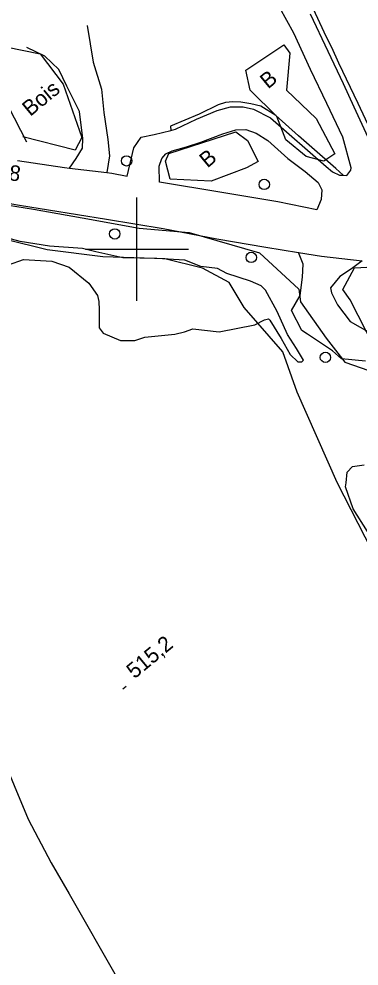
# Model space of a CAD drawing. Extents: x 347059 to 352153, y 6073752 to 6078601.
# Drawn here: x 347965.7 to 348064.6, y 6074791.6 to 6075066.9 of the extents above; entities that cross this region are included whole.
import ezdxf

# ---------------------------------------------------------------- set-up
doc = ezdxf.new("R2010")
doc.units = 0
for name, color, linetype in [('Level 19', 7, 'Continuous'), ('Level 2', 7, 'Continuous'), ('Level 21', 7, 'Continuous'), ('Level 22', 7, 'Continuous'), ('Level 3', 7, 'Continuous'), ('Level 36', 7, 'Continuous'), ('Level 44', 7, 'Continuous'), ('Level 61', 7, 'Continuous')]:
    doc.layers.add(name, color=color, linetype=linetype)

msp = doc.modelspace()

# ---------------------------------------------------------------- linework, layer by layer
at = {"layer": 'Level 19'}
for points in [[(348050.4, 6075068.43), (348055.47, 6075057.59), (348059.93, 6075048.19), (348063.07, 6075041.37), (348067.72, 6075031.3), (348071.96, 6075020), (348076.35, 6075010.69), (348079.18, 6075006.28), (348079.18, 6075006.28), (348098.33, 6075002.52), (348102.89, 6075001.73), (348108.38, 6075000.78), (348115.57, 6074999.81), (348129.12, 6074997.97), (348137.16, 6074997.16)], [(347985.49, 6075065.01), (347987.22, 6075054.32), (347989.69, 6075046.5), (347990.38, 6075039.74), (347991.51, 6075031.92), (347992.01, 6075027.09), (347991.24, 6075022.24)], [(347980.34, 6075023.57), (347982.3, 6075026.34), (347984.18, 6075029.4), (347984.31, 6075032.2), (347983.26, 6075040.01), (347979.65, 6075047.41), (347977.3, 6075052.19), (347973.21, 6075056.11), (347968.01, 6075058.66)], [(347960.13, 6074853.84), (347968.33, 6074834.3), (347975.03, 6074821.59), (347980.26, 6074812.61), (347994.38, 6074787.95)]]:
    msp.add_lwpolyline(points, dxfattribs=at)
at = {"layer": 'Level 2'}
for points in [[(348043.81, 6074975.2), (348040.73, 6074981.86), (348037.41, 6074988.09), (348036.14, 6074989.35), (348032.99, 6074990.7), (348026.15, 6074992.95), (348023.43, 6074994.42), (348018.56, 6074994.94), (348013.9, 6074996.76), (348005.73, 6074997.29), (347995.89, 6074997.48), (347988.03, 6074999.25), (347984.16, 6075000.22), (347974.6, 6075000.87), (347966.01, 6075002.18), (347958.03, 6075004.37)], [(347962.67, 6074995.49), (347967.02, 6074997.02), (347975.23, 6074996.52), (347980.27, 6074994.8), (347986.01, 6074990.07), (347988.51, 6074986.53), (347988.89, 6074984.82), (347988.99, 6074982.36), (347988.97, 6074977.17), (347990.22, 6074975.58), (347995.17, 6074973.42), (347999.43, 6074973.44), (348002.26, 6074974.37), (348011.01, 6074975.3), (348013.85, 6074975.95), (348016.26, 6074976.83), (348023.88, 6074975.98), (348034.28, 6074977.99), (348037.12, 6074979.45), (348038.29, 6074979.75), (348038.62, 6074979.35), (348041.94, 6074974.02), (348044.51, 6074969.41), (348046.77, 6074967.25), (348047.95, 6074967.26), (348048.45, 6074967.75), (348046.35, 6074971.17), (348043.81, 6074975.2)], [(348067.05, 6074917.91), (348062.9, 6074924.56), (348060.6, 6074930.9), (348060.8, 6074932.11), (348061.12, 6074935.22), (348062.66, 6074936.8), (348066.06, 6074937.31)]]:
    msp.add_lwpolyline(points, dxfattribs=at)
at = {"layer": 'Level 21'}
for points in [[(348061.01, 6075021.44), (348062.17, 6075022.93), (348062.27, 6075023.61), (348059.82, 6075032.58), (348055.22, 6075042.32), (348050.48, 6075052.23), (348045.64, 6075062.81), (348041.56, 6075070.12)], [(347756.03, 6075045.91), (347771.32, 6075043.76), (347785.04, 6075042.56), (347786.77, 6075042.41), (347793.46, 6075041.73), (347799.89, 6075040.65), (347800.93, 6075040.48), (347818.23, 6075037.65), (347833.58, 6075035.25), (347836.11, 6075034.86), (347861.41, 6075030.09), (347878.73, 6075027.26), (347881.32, 6075026.85), (347895.67, 6075024.55), (347918.34, 6075020.71), (347945.54, 6075016.29), (347965.84, 6075012.79), (347991.16, 6075008.67), (348007.63, 6075006), (348023.25, 6075003), (348037.46, 6075000.61), (348046.96, 6074999.03), (348053.64, 6074997.92), (348065.51, 6074996.56)], [(347965.31, 6075025.8), (347978.93, 6075023.75), (347980.34, 6075023.57), (347991.24, 6075022.24), (347992.71, 6075022.06), (347997.13, 6075021.24), (347999.1, 6075029.47), (348001.27, 6075032.55), (348005.02, 6075033.36), (348009.86, 6075034.52), (348011.2, 6075034.84), (348017.31, 6075037.76), (348023.35, 6075040.33), (348027.16, 6075041.33), (348030.85, 6075041.41), (348033.85, 6075040.69), (348038.86, 6075038.19), (348054.99, 6075023.98), (348056.81, 6075022.51), (348058.89, 6075021.55), (348059.95, 6075021.49), (348061.01, 6075021.44)], [(348052.3, 6075011.47), (348040.99, 6075013.78), (348024.68, 6075016.44), (348006.53, 6075019.5), (348006.45, 6075024.08), (348007.27, 6075026.34), (348008.38, 6075027.71), (348010.25, 6075028.6), (348014.45, 6075029.78), (348018.57, 6075031.12), (348024.93, 6075033.57), (348028.79, 6075034.7), (348031.62, 6075034.81), (348034.68, 6075033.76), (348038.08, 6075031.57), (348043.86, 6075026.35), (348048.92, 6075022.62), (348052.71, 6075019.42), (348053.74, 6075017.2), (348053.52, 6075014.4), (348052.3, 6075011.47)], [(348066.46, 6074967.43), (348059.44, 6074968.1), (348056.83, 6074970.42), (348049.59, 6074975.33), (348047.92, 6074976.34), (348044.97, 6074982.12), (348047.46, 6074986.52), (348048.14, 6074991.81), (348048.28, 6074995.6), (348046.96, 6074999.03)], [(348065.51, 6074996.56), (348062.4, 6074994.29), (348058.96, 6074992.02), (348056.29, 6074988.75), (348056.57, 6074987.33), (348058.34, 6074983.86), (348061.99, 6074978.95), (348067.82, 6074975.65), (348078.25, 6074973.84), (348093.87, 6074969.24), (348104.2, 6074967.13), (348115.61, 6074964.79), (348126.15, 6074963.14), (348131.87, 6074963.03), (348134.4, 6074964.24), (348137.24, 6074968.48), (348138.78, 6074973.66), (348139.05, 6074979.74), (348137.97, 6074982.38), (348135.2, 6074985.62)]]:
    msp.add_lwpolyline(points, dxfattribs=at)
at = {"layer": 'Level 22'}
for points in [[(348080.42, 6075008.51), (348079.12, 6075010.42), (348076.37, 6075016.6), (348073.14, 6075023.35), (348069.4, 6075031.6), (348064.29, 6075042.32), (348058.65, 6075054.03), (348056.69, 6075058.62), (348055.12, 6075061.58), (348050.64, 6075071.19), (348046.5, 6075080.55), (348042.7, 6075088.62)], [(348059.95, 6075021.49), (348057.84, 6075023.44), (348046.99, 6075032.9), (348040.42, 6075038.89), (348036.04, 6075041.61), (348033.08, 6075042.29), (348030.18, 6075042.71), (348027.85, 6075042.8), (348025.75, 6075042.62), (348023.64, 6075041.91), (348018.05, 6075039.27), (348009.76, 6075035.73), (348009.86, 6075034.52)]]:
    msp.add_lwpolyline(points, dxfattribs=at)
at = {"layer": 'Level 3'}
msp.add_line((347995.92, 6074872.22), (347996.84, 6074872.99), dxfattribs=at)
at = {"layer": 'Level 36'}
for centre in [(347996.99, 6075025.66), (348037.02, 6075018.83), (347993.53, 6075004.43), (348033.24, 6074997.61), (348054.79, 6074968.55)]:
    msp.add_circle(centre, 1.5, dxfattribs=at)
at = {"layer": 'Level 44'}
for points in [[(347967.99, 6075031.08), (347957.26, 6075051.8), (347957.75, 6075057.14), (347961.9, 6075058.81), (347971.84, 6075056.77), (347978.55, 6075048), (347984, 6075032.49), (347982.02, 6075028.75), (347966.82, 6075032.62)], [(348049.19, 6075026.91), (348043.33, 6075031.76), (348040.68, 6075038.54), (348032.89, 6075046.26), (348031.7, 6075052), (348042.75, 6075059.42), (348044.49, 6075056.97), (348043.43, 6075046.2), (348052.08, 6075037.99), (348057.52, 6075027.69), (348054.31, 6075025.61), (348049.19, 6075026.91)], [(348031.8, 6075023.66), (348021.56, 6075019.77), (348009.7, 6075020.35), (348008.3, 6075025.62), (348009.31, 6075027.81), (348028.76, 6075034.14), (348032.12, 6075031.55), (348035.24, 6075025.47), (348031.8, 6075023.66)], [(347948.04, 6075015.1), (347969.93, 6075011.66), (347984.07, 6075009.07), (348000.63, 6075006.11), (348015.14, 6075004.88), (348035.67, 6074998.95), (348047.05, 6074988.36), (348047.54, 6074984.72), (348055, 6074974.16), (348060.41, 6074967.13), (348074.13, 6074962.37)], [(348068.35, 6074912.29), (348058.22, 6074932.17), (348046.55, 6074958.39), (348042.46, 6074970.13), (348031.21, 6074983.08), (348026.8, 6074990.34), (348019.01, 6074994.48), (348008.06, 6074997.18), (347990.05, 6074997.74), (347973.89, 6074999.85), (347949.92, 6075005.71)], [(348082.69, 6074973.44), (348071.07, 6074970.64), (348069.09, 6074971.39), (348062.01, 6074985.28), (348059.83, 6074988.25), (348063.26, 6074994.56), (348068.69, 6074994.89), (348072.32, 6074992.52), (348077.62, 6074983.3), (348086.42, 6074977.59), (348089.43, 6074975.6), (348084.7, 6074973.01), (348082.69, 6074973.44)]]:
    msp.add_lwpolyline(points, dxfattribs=at)
at = {"layer": 'Level 61'}
for p, q in [((348000, 6074985), (348000, 6075015)), ((347985, 6075000), (348015, 6075000))]:
    msp.add_line(p, q, dxfattribs=at)

# ---------------------------------------------------------------- texts
at = {"layer": 'Level 3'}
for s, rotation, p in [('515,8', 350.5866, (347950.93, 6075022.07)), ('515,2', 39.62, (347999.28, 6074874.94))]:
    msp.add_text(s, height=4.5, rotation=rotation, dxfattribs=at).set_placement(p)
at = {"layer": 'Level 44'}
for s, p in [('B', (348038.11, 6075046.4)), ('Bois', (347968.97, 6075038.42)), ('B', (348020.48, 6075023.44))]:
    msp.add_text(s, height=4.5, rotation=39.568, dxfattribs=at).set_placement(p)

doc.saveas('drawing.dxf')
